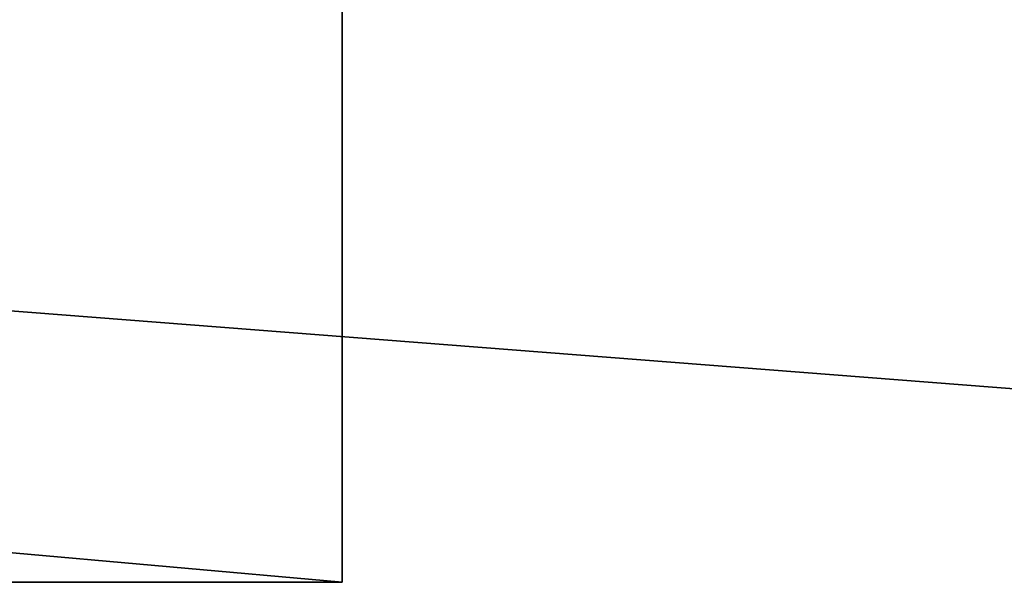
# Model space of a CAD drawing. Extents: x 0 to 48.8, y 0 to 26.9.
# Tile 683 of 872: x 44.36 to 45.223, y 2.979 to 3.472. Entities that reach past the tile are written whole.
import ezdxf

# ---------------------------------------------------------------- set-up
doc = ezdxf.new("R2010")
doc.units = 0
doc.header["$MEASUREMENT"] = 0
doc.layers.get('0').update_dxf_attribs({"linetype": 'CONTINUOUS'})
for name, color, linetype in [('DOOR_RT', 251, 'CONTINUOUS'), ('DRAWER_LOWER_-_RT', 251, 'CONTINUOUS'), ('DRAWER_UPPER_-_RT', 251, 'CONTINUOUS')]:
    doc.layers.add(name, color=color, linetype=linetype)

# ---------------------------------------------------------------- blocks, each defined once
blk = doc.blocks.new('T48IT100NP_TRADECAD_DXF')
at = {"layer": 'DOOR_RT', "color": 0}
for p, q in [((44.6424, 4.7136, 34.8754), (44.6424, 2.9788, 34.8754)), ((44.6424, 2.9788, 82.7411), (44.6424, 4.7136, 82.7411)), ((44.6424, 4.7136, 34.8754), (44.6424, 2.9788, 34.8754)), ((44.6424, 2.9788, 82.7411), (44.6424, 4.7136, 82.7411)), ((44.6424, 2.9788, 34.8754), (25.1583, 2.9788, 34.8753)), ((44.6424, 2.9788, 34.8754), (25.1583, 2.9788, 34.8753)), ((25.1584, 2.9788, 82.7411), (44.6424, 2.9788, 82.7411)), ((25.1584, 2.9788, 82.7411), (44.6424, 2.9788, 82.7411)), ((44.6424, 2.9788, 82.7411), (44.6424, 2.9788, 34.8754)), ((44.6424, 2.9788, 82.7411), (44.6424, 2.9788, 34.8754))]:
    blk.add_line(p, q, dxfattribs=at)
at = {"layer": 'DOOR_RT', "color": 251}
mesh = blk.add_polyface(dxfattribs=at)
corners = [(44.6424, 2.9788, 34.8754), (25.1583, 4.7136, 34.8753), (25.1583, 2.9788, 34.8753), (44.6424, 4.7136, 34.8754)]
mesh.append_faces([[corners[k] for k in face] for face in [(0, 1, 2), (1, 0, 3)]], dxfattribs={"vtx0": -1, "color": 251})
mesh = blk.add_polyface(dxfattribs=at)
corners = [(44.6424, 4.7136, 82.7411), (25.1584, 2.9788, 82.7411), (25.1584, 4.7136, 82.7411), (44.6424, 2.9788, 82.7411)]
mesh.append_faces([[corners[k] for k in face] for face in [(0, 1, 2), (1, 0, 3)]], dxfattribs={"vtx0": -1, "color": 251})
mesh = blk.add_polyface(dxfattribs=at)
corners = [(44.6424, 4.7136, 82.7411), (44.6424, 2.9788, 34.8754), (44.6424, 2.9788, 82.7411), (44.6424, 4.7136, 34.8754)]
mesh.append_faces([[corners[k] for k in face] for face in [(0, 1, 2), (1, 0, 3)]], dxfattribs={"vtx0": -1, "color": 251})
mesh = blk.add_polyface(dxfattribs=at)
corners = [(25.1584, 2.9788, 82.7411), (44.6424, 2.9788, 34.8754), (25.1583, 2.9788, 34.8753), (44.6424, 2.9788, 82.7411)]
mesh.append_faces([[corners[k] for k in face] for face in [(0, 1, 2), (1, 0, 3)]], dxfattribs={"vtx0": -1, "color": 251})
at = {"layer": 'DRAWER_LOWER_-_RT', "color": 251}
mesh = blk.add_polyface(dxfattribs=at)
corners = [(47.5953, 2.9641, 7.6722), (25.1456, 4.7137, 7.6721), (25.1456, 2.9649, 7.6721), (47.5953, 4.7137, 7.6722)]
mesh.append_faces([[corners[k] for k in face] for face in [(0, 1, 2), (1, 0, 3)]], dxfattribs={"vtx0": -1, "color": 251})
mesh = blk.add_polyface(dxfattribs=at)
corners = [(47.5953, 4.7137, 23.7366), (25.1457, 2.9649, 23.7314), (25.1457, 4.7137, 23.7314), (47.5953, 2.9649, 23.7366)]
mesh.append_faces([[corners[k] for k in face] for face in [(0, 1, 2), (1, 0, 3)]], dxfattribs={"vtx0": -1, "color": 251})
at = {"layer": 'DRAWER_UPPER_-_RT', "color": 251}
mesh = blk.add_polyface(dxfattribs=at)
corners = [(47.5953, 2.9641, 24.1244), (25.1456, 4.7137, 24.1242), (25.1456, 2.9649, 24.1242), (47.5953, 4.7137, 24.1244)]
mesh.append_faces([[corners[k] for k in face] for face in [(0, 1, 2), (1, 0, 3)]], dxfattribs={"vtx0": -1, "color": 251})
mesh = blk.add_polyface(dxfattribs=at)
corners = [(47.5953, 4.7137, 34.3164), (25.1457, 2.9649, 34.3112), (25.1457, 4.7137, 34.3112), (47.5953, 2.9649, 34.3164)]
mesh.append_faces([[corners[k] for k in face] for face in [(0, 1, 2), (1, 0, 3)]], dxfattribs={"vtx0": -1, "color": 251})

msp = doc.modelspace()

# ---------------------------------------------------------------- block references
at = {"color": 0}
msp.add_blockref('T48IT100NP_TRADECAD_DXF', (0, 0), dxfattribs=at)

doc.saveas('drawing.dxf')
